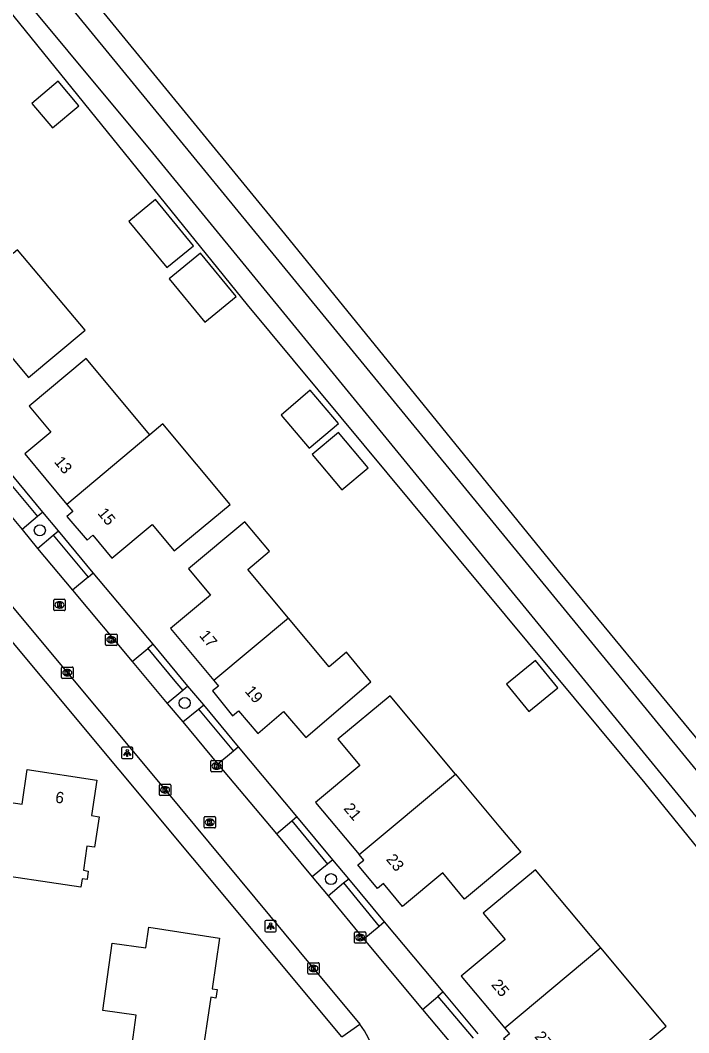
# Model space of a CAD drawing. Extents: x 164150 to 165261, y 382513 to 383432.
# Drawn here: x 164729.3 to 164788.2, y 383053.9 to 383143.2 of the extents above; entities that cross this region are included whole.
import ezdxf

# ---------------------------------------------------------------- set-up
doc = ezdxf.new("R2010")
doc.units = 0
for name, color, linetype in [('IMGEO_Boom', 7, 'Continuous'), ('IMGEO_Erf', 7, 'Continuous'), ('IMGEO_Groenvoorziening', 7, 'Continuous'), ('IMGEO_Kolk', 7, 'Continuous'), ('IMGEO_Lichtpunt', 7, 'Continuous'), ('IMGEO_Pand', 7, 'Continuous'), ('IMGEO_Pand_nummerreeks', 7, 'Continuous'), ('IMGEO_Parkeervlak_open', 7, 'Continuous'), ('IMGEO_Rijbaan_lokaal_open', 7, 'Continuous'), ('IMGEO_Rioolput', 7, 'Continuous'), ('IMGEO_Voetpad_open', 7, 'Continuous'), ('IMGEO_Waterloop', 7, 'Continuous')]:
    doc.layers.add(name, color=color, linetype=linetype)

msp = doc.modelspace()

# ---------------------------------------------------------------- linework, layer by layer
at = {"layer": 'IMGEO_Boom'}
for centre in [(164731.003, 383098.227), (164743.782, 383082.991), (164756.68, 383067.442)]:
    msp.add_circle(centre, 0.489, dxfattribs=at)
at = {"layer": 'IMGEO_Erf'}
msp.add_lwpolyline([(164705.154, 383172.72), (164708.585, 383168.407), (164749.279, 383118.123), (164784.358, 383075.915), (164836.85, 383011.183), (164850.407, 382994.344)], dxfattribs=at)
at = {"layer": 'IMGEO_Groenvoorziening'}
for points in [[(164566.305, 383344.311), (164569.232, 383342.658), (164579.791, 383329.652), (164603.14, 383303.958), (164617.977, 383286.766), (164648.404, 383251.254), (164673.485, 383220.184), (164709.708, 383176.739), (164710.441, 383175.86), (164752.593, 383124.39), (164776.716, 383094.655), (164796.852, 383070.221), (164805.188, 383059.841), (164822.836, 383038.617), (164858.114, 382995.014), (164877.754, 382971.302), (164899.005, 382944.896), (164903.538, 382938.379)], [(164732.636, 383098.167), (164731.261, 383099.826)], [(164745.462, 383082.828), (164744.071, 383084.462)], [(164758.247, 383067.473), (164756.836, 383069.153)]]:
    msp.add_lwpolyline(points, dxfattribs=at)
at = {"layer": 'IMGEO_Kolk'}
for p, q in [((164736.809, 383088.139), (164736.809, 383088.991)), ((164736.884, 383089.065), (164737.736, 383089.065)), ((164737.297, 383088.845), (164737.322, 383088.845)), ((164737.81, 383088.991), (164737.81, 383088.139)), ((164737.736, 383088.065), (164736.884, 383088.065)), ((164737.32, 383088.285), (164737.295, 383088.285)), ((164732.928, 383085.232), (164732.928, 383086.084)), ((164733.003, 383086.158), (164733.855, 383086.158)), ((164733.416, 383085.938), (164733.441, 383085.938)), ((164733.929, 383086.084), (164733.929, 383085.232)), ((164733.855, 383085.158), (164733.003, 383085.158)), ((164733.439, 383085.378), (164733.414, 383085.378)), ((164746.086, 383076.991), (164746.086, 383077.843)), ((164746.161, 383077.917), (164747.013, 383077.917)), ((164747.087, 383077.843), (164747.087, 383076.991)), ((164747.013, 383076.917), (164746.161, 383076.917)), ((164746.597, 383077.137), (164746.572, 383077.137)), ((164746.574, 383077.697), (164746.599, 383077.697)), ((164741.548, 383074.893), (164741.548, 383075.745)), ((164741.623, 383075.819), (164742.475, 383075.819)), ((164742.059, 383075.039), (164742.034, 383075.039)), ((164742.036, 383075.599), (164742.061, 383075.599)), ((164742.549, 383075.745), (164742.549, 383074.893)), ((164742.475, 383074.819), (164741.623, 383074.819)), ((164745.494, 383072.028), (164745.494, 383072.88)), ((164745.569, 383072.954), (164746.421, 383072.954)), ((164745.982, 383072.734), (164746.007, 383072.734)), ((164746.495, 383072.88), (164746.495, 383072.028)), ((164746.421, 383071.954), (164745.569, 383071.954)), ((164746.005, 383072.174), (164745.98, 383072.174)), ((164758.753, 383061.861), (164758.753, 383062.713)), ((164758.828, 383062.787), (164759.68, 383062.787)), ((164759.241, 383062.567), (164759.266, 383062.567)), ((164759.754, 383062.713), (164759.754, 383061.861)), ((164759.68, 383061.787), (164758.828, 383061.787)), ((164759.264, 383062.007), (164759.239, 383062.007)), ((164754.637, 383059.137), (164754.637, 383059.989)), ((164754.712, 383060.063), (164755.564, 383060.063)), ((164755.125, 383059.843), (164755.15, 383059.843)), ((164755.638, 383059.989), (164755.638, 383059.137)), ((164755.564, 383059.063), (164754.712, 383059.063)), ((164755.148, 383059.283), (164755.123, 383059.283))]:
    msp.add_line(p, q, dxfattribs=at)
for points in [[(164736.809, 383088.139), (164736.809, 383088.991)], [(164736.884, 383089.065), (164737.736, 383089.065)], [(164737.13, 383088.765), (164737.253, 383088.765), (164737.253, 383088.614), (164737.383, 383088.765), (164737.547, 383088.765), (164737.401, 383088.614), (164737.554, 383088.365), (164737.402, 383088.365), (164737.317, 383088.529), (164737.253, 383088.462), (164737.253, 383088.365), (164737.13, 383088.365), (164737.13, 383088.765)], [(164737.81, 383088.991), (164737.81, 383088.139)], [(164737.736, 383088.065), (164736.884, 383088.065)], [(164732.928, 383085.232), (164732.928, 383086.084)], [(164733.003, 383086.158), (164733.855, 383086.158)], [(164733.249, 383085.858), (164733.372, 383085.858), (164733.372, 383085.707), (164733.502, 383085.858), (164733.666, 383085.858), (164733.52, 383085.707), (164733.673, 383085.458), (164733.521, 383085.458), (164733.436, 383085.622), (164733.372, 383085.555), (164733.372, 383085.458), (164733.249, 383085.458), (164733.249, 383085.858)], [(164733.929, 383086.084), (164733.929, 383085.232)], [(164733.855, 383085.158), (164733.003, 383085.158)], [(164746.086, 383076.991), (164746.086, 383077.843)], [(164746.161, 383077.917), (164747.013, 383077.917)], [(164747.087, 383077.843), (164747.087, 383076.991)], [(164747.013, 383076.917), (164746.161, 383076.917)], [(164746.407, 383077.617), (164746.53, 383077.617), (164746.53, 383077.466), (164746.66, 383077.617), (164746.824, 383077.617), (164746.678, 383077.466), (164746.831, 383077.217), (164746.679, 383077.217), (164746.594, 383077.381), (164746.53, 383077.314), (164746.53, 383077.217), (164746.407, 383077.217), (164746.407, 383077.617)], [(164741.548, 383074.893), (164741.548, 383075.745)], [(164741.623, 383075.819), (164742.475, 383075.819)], [(164741.869, 383075.519), (164741.992, 383075.519), (164741.992, 383075.368), (164742.122, 383075.519), (164742.286, 383075.519), (164742.14, 383075.368), (164742.293, 383075.119), (164742.141, 383075.119), (164742.056, 383075.283), (164741.992, 383075.216), (164741.992, 383075.119), (164741.869, 383075.119), (164741.869, 383075.519)], [(164742.549, 383075.745), (164742.549, 383074.893)], [(164742.475, 383074.819), (164741.623, 383074.819)], [(164745.494, 383072.028), (164745.494, 383072.88)], [(164745.569, 383072.954), (164746.421, 383072.954)], [(164745.815, 383072.654), (164745.938, 383072.654), (164745.938, 383072.503), (164746.068, 383072.654), (164746.232, 383072.654), (164746.086, 383072.503), (164746.239, 383072.254), (164746.087, 383072.254), (164746.002, 383072.418), (164745.938, 383072.351), (164745.938, 383072.254), (164745.815, 383072.254), (164745.815, 383072.654)], [(164746.495, 383072.88), (164746.495, 383072.028)], [(164746.421, 383071.954), (164745.569, 383071.954)], [(164758.753, 383061.861), (164758.753, 383062.713)], [(164758.828, 383062.787), (164759.68, 383062.787)], [(164759.754, 383062.713), (164759.754, 383061.861)], [(164759.68, 383061.787), (164758.828, 383061.787)], [(164759.074, 383062.487), (164759.197, 383062.487), (164759.197, 383062.336), (164759.327, 383062.487), (164759.491, 383062.487), (164759.345, 383062.336), (164759.498, 383062.087), (164759.346, 383062.087), (164759.261, 383062.251), (164759.197, 383062.184), (164759.197, 383062.087), (164759.074, 383062.087), (164759.074, 383062.487)], [(164754.637, 383059.137), (164754.637, 383059.989)], [(164754.712, 383060.063), (164755.564, 383060.063)], [(164755.638, 383059.989), (164755.638, 383059.137)], [(164755.564, 383059.063), (164754.712, 383059.063)], [(164754.958, 383059.763), (164755.081, 383059.763), (164755.081, 383059.612), (164755.211, 383059.763), (164755.375, 383059.763), (164755.229, 383059.612), (164755.382, 383059.363), (164755.23, 383059.363), (164755.145, 383059.527), (164755.081, 383059.46), (164755.081, 383059.363), (164754.958, 383059.363), (164754.958, 383059.763)]]:
    msp.add_lwpolyline(points, dxfattribs=at)
for centre, start, end in [((164736.886, 383088.989), 91.55205, 178.44795), ((164736.886, 383088.989), 91.55205, 178.44795), ((164737.734, 383088.989), 1.55205, 88.44795), ((164737.734, 383088.989), 1.55205, 88.44795), ((164736.886, 383088.141), 181.55205, 268.44795), ((164736.886, 383088.141), 181.55205, 268.44795), ((164737.734, 383088.141), 271.55205, 358.44795), ((164737.734, 383088.141), 271.55205, 358.44795), ((164733.005, 383086.082), 91.55205, 178.44795), ((164733.005, 383086.082), 91.55205, 178.44795), ((164733.853, 383086.082), 1.55205, 88.44795), ((164733.853, 383086.082), 1.55205, 88.44795), ((164733.005, 383085.234), 181.55205, 268.44795), ((164733.005, 383085.234), 181.55205, 268.44795), ((164733.853, 383085.234), 271.55205, 358.44795), ((164733.853, 383085.234), 271.55205, 358.44795), ((164746.163, 383077.841), 91.55205, 178.44795), ((164746.163, 383077.841), 91.55205, 178.44795), ((164747.011, 383077.841), 1.55205, 88.44795), ((164747.011, 383077.841), 1.55205, 88.44795), ((164746.163, 383076.993), 181.55205, 268.44795), ((164746.163, 383076.993), 181.55205, 268.44795), ((164747.011, 383076.993), 271.55205, 358.44795), ((164747.011, 383076.993), 271.55205, 358.44795), ((164741.625, 383075.743), 91.55205, 178.44795), ((164741.625, 383075.743), 91.55205, 178.44795), ((164742.473, 383075.743), 1.55205, 88.44795), ((164742.473, 383075.743), 1.55205, 88.44795), ((164741.625, 383074.895), 181.55205, 268.44795), ((164741.625, 383074.895), 181.55205, 268.44795), ((164742.473, 383074.895), 271.55205, 358.44795), ((164742.473, 383074.895), 271.55205, 358.44795), ((164745.571, 383072.878), 91.55205, 178.44795), ((164745.571, 383072.878), 91.55205, 178.44795), ((164746.419, 383072.878), 1.55205, 88.44795), ((164746.419, 383072.878), 1.55205, 88.44795), ((164745.571, 383072.03), 181.55205, 268.44795), ((164745.571, 383072.03), 181.55205, 268.44795), ((164746.419, 383072.03), 271.55205, 358.44795), ((164746.419, 383072.03), 271.55205, 358.44795), ((164758.83, 383062.711), 91.55205, 178.44795), ((164758.83, 383062.711), 91.55205, 178.44795), ((164759.678, 383062.711), 1.55205, 88.44795), ((164759.678, 383062.711), 1.55205, 88.44795), ((164758.83, 383061.863), 181.55205, 268.44795), ((164758.83, 383061.863), 181.55205, 268.44795), ((164759.678, 383061.863), 271.55205, 358.44795), ((164759.678, 383061.863), 271.55205, 358.44795), ((164754.714, 383059.987), 91.55205, 178.44795), ((164754.714, 383059.987), 91.55205, 178.44795), ((164755.562, 383059.987), 1.55205, 88.44795), ((164755.562, 383059.987), 1.55205, 88.44795), ((164754.714, 383059.139), 181.55205, 268.44795), ((164754.714, 383059.139), 181.55205, 268.44795), ((164755.562, 383059.139), 271.55205, 358.44795), ((164755.562, 383059.139), 271.55205, 358.44795)]:
    msp.add_arc(centre, 0.0765, start, end, dxfattribs=at)
for centre, major_axis, ratio, start_param, end_param in [((164737.296, 383088.565), (-0.387, 0.002), 0.722429, 4.712389, 7.853982), ((164737.321, 383088.565), (-0.39, 0.002), 0.717154, 1.570796, 4.712389), ((164733.415, 383085.658), (-0.387, 0.002), 0.722429, 4.712389, 7.853982), ((164733.44, 383085.658), (-0.39, 0.002), 0.717154, 1.570796, 4.712389), ((164746.573, 383077.417), (-0.387, 0.002), 0.722429, 4.712389, 7.853982), ((164746.598, 383077.417), (-0.39, 0.002), 0.717154, 1.570796, 4.712389), ((164742.035, 383075.319), (-0.387, 0.002), 0.722429, 4.712389, 7.853982), ((164742.06, 383075.319), (-0.39, 0.002), 0.717154, 1.570796, 4.712389), ((164745.981, 383072.454), (-0.387, 0.002), 0.722429, 4.712389, 7.853982), ((164746.006, 383072.454), (-0.39, 0.002), 0.717154, 1.570796, 4.712389), ((164759.24, 383062.287), (-0.387, 0.002), 0.722429, 4.712389, 7.853982), ((164759.265, 383062.287), (-0.39, 0.002), 0.717154, 1.570796, 4.712389), ((164755.124, 383059.563), (-0.387, 0.002), 0.722429, 4.712389, 7.853982), ((164755.149, 383059.563), (-0.39, 0.002), 0.717154, 1.570796, 4.712389)]:
    msp.add_ellipse(centre, major_axis=major_axis, ratio=ratio, start_param=start_param, end_param=end_param, dxfattribs=at)
at = {"layer": 'IMGEO_Lichtpunt'}
for p, q in [((164738.214, 383078.982), (164738.214, 383078.175)), ((164738.214, 383078.982), (164738.214, 383078.175)), ((164739.116, 383079.077), (164738.308, 383079.077)), ((164739.116, 383079.077), (164738.308, 383079.077)), ((164739.21, 383078.175), (164739.21, 383078.982)), ((164739.21, 383078.175), (164739.21, 383078.982)), ((164738.308, 383078.081), (164739.116, 383078.081)), ((164738.308, 383078.081), (164739.116, 383078.081)), ((164750.862, 383063.694), (164750.862, 383062.887)), ((164750.862, 383063.694), (164750.862, 383062.887)), ((164751.764, 383063.789), (164750.956, 383063.789)), ((164751.764, 383063.789), (164750.956, 383063.789)), ((164751.858, 383062.887), (164751.858, 383063.694)), ((164751.858, 383062.887), (164751.858, 383063.694)), ((164750.956, 383062.793), (164751.764, 383062.793)), ((164750.956, 383062.793), (164751.764, 383062.793))]:
    msp.add_line(p, q, dxfattribs=at)
for points in [[(164738.588, 383078.646), (164738.627, 383078.618), (164738.439, 383078.356), (164738.401, 383078.383), (164738.588, 383078.646)], [(164738.8, 383078.618), (164738.838, 383078.645), (164739.025, 383078.383), (164738.986, 383078.355), (164738.8, 383078.618)], [(164738.69, 383078.598), (164738.737, 383078.598), (164738.737, 383078.276), (164738.69, 383078.276), (164738.69, 383078.598)], [(164751.236, 383063.358), (164751.275, 383063.33), (164751.087, 383063.068), (164751.049, 383063.095), (164751.236, 383063.358)], [(164751.338, 383063.31), (164751.385, 383063.31), (164751.385, 383062.988), (164751.338, 383062.988), (164751.338, 383063.31)], [(164751.448, 383063.33), (164751.486, 383063.357), (164751.673, 383063.095), (164751.634, 383063.067), (164751.448, 383063.33)]]:
    msp.add_lwpolyline(points, dxfattribs=at)
for centre in [(164738.713, 383078.78), (164751.361, 383063.492)]:
    msp.add_circle(centre, 0.0994, dxfattribs=at)
for centre, start, end in [((164738.308, 383078.982), 90, 180), ((164738.308, 383078.982), 90, 180), ((164739.116, 383078.982), 0, 90), ((164739.116, 383078.982), 0, 90), ((164738.308, 383078.175), 180, 270), ((164738.308, 383078.175), 180, 270), ((164739.116, 383078.175), 270, 0), ((164739.116, 383078.175), 270, 360), ((164750.956, 383063.694), 90, 180), ((164750.956, 383063.694), 90, 180), ((164751.764, 383063.694), 0, 90), ((164751.764, 383063.694), 0, 90), ((164750.956, 383062.887), 180, 270), ((164750.956, 383062.887), 180, 270), ((164751.764, 383062.887), 270, 0), ((164751.764, 383062.887), 270, 360)]:
    msp.add_arc(centre, 0.0946, start, end, dxfattribs=at)
at = {"layer": 'IMGEO_Pand'}
for points in [[(164730.308, 383135.893), (164732.134, 383133.726), (164734.457, 383135.684), (164732.63, 383137.851), (164730.308, 383135.893)], [(164741.212, 383127.405), (164738.861, 383125.476), (164742.194, 383121.412), (164744.546, 383123.341), (164741.212, 383127.405)], [(164720.502, 383115.905), (164724.53, 383111.087), (164728.057, 383114.037), (164729.996, 383111.718), (164734.988, 383115.893), (164729.029, 383122.974), (164728.643, 383122.654)], [(164745.556, 383116.577), (164748.33, 383118.861), (164745.175, 383122.694), (164742.401, 383120.41), (164745.556, 383116.577)], [(164740.698, 383106.656), (164735.098, 383113.384), (164730.06, 383109.191), (164731.98, 383106.883), (164729.67, 383104.96), (164733.371, 383100.513)], [(164757.334, 383107.654), (164754.86, 383110.578), (164752.277, 383108.391), (164754.751, 383105.468), (164757.334, 383107.654)], [(164733.371, 383100.513), (164733.9, 383099.878), (164733.385, 383099.45), (164735.176, 383097.358), (164735.692, 383097.786), (164737.365, 383095.772), (164740.917, 383098.722), (164742.84, 383096.406), (164747.782, 383100.51), (164741.855, 383107.626), (164740.698, 383106.656)], [(164740.698, 383106.656), (164733.371, 383100.513)], [(164757.36, 383106.853), (164755.034, 383104.908), (164757.642, 383101.789), (164759.967, 383103.734), (164757.36, 383106.853)], [(164752.926, 383090.465), (164749.341, 383094.754), (164751.26, 383096.373), (164749.075, 383098.971), (164744.111, 383094.828), (164746.043, 383092.512), (164742.514, 383089.567), (164746.351, 383084.97)], [(164746.351, 383084.97), (164746.758, 383084.482), (164746.244, 383084.053), (164748.009, 383081.856), (164748.519, 383082.291), (164750.23, 383080.286), (164752.51, 383082.232), (164754.465, 383079.942), (164760.214, 383084.848), (164758.043, 383087.455), (164756.51, 383086.176), (164752.926, 383090.465)], [(164752.926, 383090.465), (164746.351, 383084.97)], [(164774.714, 383086.731), (164772.155, 383084.647), (164774.126, 383082.226), (164776.686, 383084.31), (164774.714, 383086.731)], [(164767.675, 383076.704), (164761.891, 383083.622), (164757.285, 383079.778), (164759.216, 383077.465), (164755.324, 383074.217), (164759.175, 383069.603)], [(164726.456, 383074.498), (164729.433, 383074.053), (164729.889, 383077.109), (164736.025, 383076.168), (164735.56, 383073.049), (164736.222, 383072.951), (164735.819, 383070.25), (164735.157, 383070.349), (164734.84, 383068.223), (164735.28, 383068.157), (164735.169, 383067.415), (164734.729, 383067.481), (164734.615, 383066.719), (164725.497, 383068.082), (164726.456, 383074.498)], [(164767.675, 383076.704), (164771.504, 383072.124), (164773.435, 383069.815), (164768.471, 383065.675), (164766.543, 383067.986), (164762.995, 383065.027), (164761.31, 383067.048), (164760.799, 383066.622), (164759.062, 383068.701), (164759.572, 383069.127), (164759.175, 383069.603)], [(164759.175, 383069.603), (164767.675, 383076.704)], [(164780.486, 383061.369), (164774.713, 383068.268), (164770.12, 383064.439), (164772.051, 383062.122), (164768.168, 383058.885), (164772.009, 383054.277)], [(164746.858, 383062.236), (164746.199, 383057.757), (164746.637, 383057.695), (164746.531, 383056.949), (164746.086, 383057.012), (164745.243, 383051.315), (164744.362, 383051.445), (164744.266, 383050.792), (164741.56, 383051.193), (164741.657, 383051.846), (164739.057, 383052.211), (164739.506, 383055.43), (164736.549, 383055.843), (164737.379, 383061.793), (164740.366, 383061.376), (164740.62, 383063.197), (164746.858, 383062.236)], [(164772.009, 383054.277), (164772.419, 383053.785), (164771.905, 383053.356), (164773.628, 383051.296), (164774.139, 383051.722), (164775.823, 383049.702), (164775.871, 383049.742), (164779.717, 383052.949), (164781.652, 383050.629), (164786.258, 383054.47), (164780.486, 383061.369)], [(164780.486, 383061.369), (164772.009, 383054.277)]]:
    msp.add_lwpolyline(points, dxfattribs=at)
at = {"layer": 'IMGEO_Parkeervlak_open'}
for points in [[(164730.803, 383099.45), (164729.433, 383098.294)], [(164730.796, 383096.62), (164732.173, 383097.8)], [(164743.624, 383084.082), (164742.238, 383082.941)], [(164743.629, 383081.311), (164744.99, 383082.441)], [(164756.381, 383068.772), (164755.026, 383067.642)], [(164756.429, 383065.979), (164757.779, 383067.114)]]:
    msp.add_lwpolyline(points, dxfattribs=at)
at = {"layer": 'IMGEO_Rijbaan_lokaal_open'}
for points in [[(164695.558, 383130.959), (164698.713, 383127.191), (164713.053, 383110.049), (164722.921, 383098.245), (164733.429, 383085.658), (164742.049, 383075.319), (164755.138, 383059.563), (164759.226, 383054.634)], [(164726.334, 383102.013), (164729.433, 383098.294)], [(164729.433, 383098.294), (164730.796, 383096.62)], [(164730.796, 383096.62), (164733.896, 383092.929)], [(164733.896, 383092.929), (164739.142, 383086.647)], [(164739.142, 383086.647), (164742.238, 383082.941)], [(164742.238, 383082.941), (164743.629, 383081.311)], [(164743.629, 383081.311), (164746.718, 383077.584)], [(164746.718, 383077.584), (164751.872, 383071.431)], [(164751.872, 383071.431), (164755.026, 383067.642)], [(164755.026, 383067.642), (164756.429, 383065.979)], [(164756.429, 383065.979), (164759.595, 383062.145)], [(164759.595, 383062.145), (164764.743, 383055.943)], [(164764.743, 383055.943), (164767.857, 383052.253)]]:
    msp.add_lwpolyline(points, dxfattribs=at)
msp.add_arc((164754.627, 383050.887), 5.932, 11.25592, 39.16977, dxfattribs=at)
at = {"layer": 'IMGEO_Rioolput'}
for p, q in [((164732.235, 383091.213), (164732.235, 383092.065)), ((164732.31, 383092.139), (164733.162, 383092.139)), ((164733.236, 383092.065), (164733.236, 383091.213)), ((164733.162, 383091.139), (164732.31, 383091.139)), ((164732.746, 383091.359), (164732.721, 383091.359)), ((164732.723, 383091.919), (164732.748, 383091.919))]:
    msp.add_line(p, q, dxfattribs=at)
for points in [[(164732.235, 383091.213), (164732.235, 383092.065)], [(164732.31, 383092.139), (164733.162, 383092.139)], [(164733.236, 383092.065), (164733.236, 383091.213)], [(164733.162, 383091.139), (164732.31, 383091.139)], [(164732.824, 383091.837), (164732.572, 383091.839), (164732.572, 383091.439)], [(164732.572, 383091.439), (164732.696, 383091.439), (164732.696, 383091.601), (164732.707, 383091.601)], [(164732.75, 383091.758), (164732.696, 383091.758), (164732.696, 383091.677)], [(164732.696, 383091.677), (164732.748, 383091.677)], [(164732.754, 383091.572), (164732.825, 383091.439), (164732.965, 383091.439), (164732.9, 383091.565)]]:
    msp.add_lwpolyline(points, dxfattribs=at)
for centre, radius, start, end in [((164732.312, 383092.063), 0.0765, 91.55205, 178.44795), ((164732.312, 383092.063), 0.0765, 91.55205, 178.44795), ((164733.16, 383092.063), 0.0765, 1.55205, 88.44795), ((164733.16, 383092.063), 0.0765, 1.55205, 88.44795), ((164732.312, 383091.215), 0.0765, 181.55205, 268.44795), ((164732.312, 383091.215), 0.0765, 181.55205, 268.44795), ((164732.706, 383091.548), 0.0533, 26.02933, 88.69889), ((164732.732, 383091.866), 0.19, 274.7715, 282.96867), ((164732.756, 383091.662), 0.0964, 77.00612, 93.18647), ((164732.77, 383091.719), 0.0378, 276.66336, 79.67722), ((164732.823, 383091.727), 0.109, 350.36119, 89.41601), ((164732.821, 383091.727), 0.112, 277.58423, 350.98172), ((164732.805, 383091.512), 0.108, 29.51342, 73.79051), ((164733.16, 383091.215), 0.0765, 271.55205, 358.44795), ((164733.16, 383091.215), 0.0765, 271.55205, 358.44795)]:
    msp.add_arc(centre, radius, start, end, dxfattribs=at)
for centre, major_axis, ratio, start_param, end_param in [((164732.722, 383091.639), (-0.387, 0.002), 0.722429, 4.712389, 7.853982), ((164732.747, 383091.639), (-0.39, 0.002), 0.717154, 1.570796, 4.712389)]:
    msp.add_ellipse(centre, major_axis=major_axis, ratio=ratio, start_param=start_param, end_param=end_param, dxfattribs=at)
at = {"layer": 'IMGEO_Voetpad_open'}
for points in [[(164757.629, 383053.516), (164711.831, 383108.452), (164704.347, 383117.418), (164693.959, 383129.801)], [(164727.716, 383103.149), (164730.803, 383099.45)], [(164731.261, 383099.826), (164728.199, 383103.519)], [(164731.261, 383099.826), (164730.803, 383099.45)], [(164732.173, 383097.8), (164732.636, 383098.167)], [(164732.173, 383097.8), (164735.264, 383094.078)], [(164735.709, 383094.481), (164732.636, 383098.167)], [(164735.264, 383094.078), (164733.896, 383092.929)], [(164735.264, 383094.078), (164735.709, 383094.481)], [(164741.002, 383088.171), (164735.709, 383094.481)], [(164739.142, 383086.647), (164740.526, 383087.787)], [(164741.002, 383088.171), (164740.526, 383087.787)], [(164740.526, 383087.787), (164742.92, 383084.924), (164743.624, 383084.082)], [(164744.071, 383084.462), (164741.002, 383088.171)], [(164744.071, 383084.462), (164743.624, 383084.082)], [(164744.99, 383082.441), (164745.462, 383082.828)], [(164744.99, 383082.441), (164748.077, 383078.728)], [(164748.522, 383079.109), (164745.462, 383082.828)], [(164748.077, 383078.728), (164746.718, 383077.584)], [(164748.522, 383079.109), (164748.077, 383078.728)], [(164753.669, 383072.954), (164748.522, 383079.109)], [(164751.872, 383071.431), (164753.219, 383072.589)], [(164753.219, 383072.589), (164753.669, 383072.954)], [(164753.219, 383072.589), (164756.381, 383068.772)], [(164756.836, 383069.153), (164753.669, 383072.954)], [(164756.836, 383069.153), (164756.381, 383068.772)], [(164757.779, 383067.114), (164758.247, 383067.473)], [(164757.779, 383067.114), (164760.942, 383063.271)], [(164761.419, 383063.672), (164758.247, 383067.473)], [(164761.419, 383063.672), (164760.942, 383063.271)], [(164766.59, 383057.489), (164761.419, 383063.672)], [(164760.942, 383063.271), (164759.595, 383062.145)], [(164766.59, 383057.489), (164766.111, 383057.083)], [(164769.673, 383053.79), (164766.59, 383057.489)], [(164764.743, 383055.943), (164766.111, 383057.083)], [(164766.111, 383057.083), (164769.236, 383053.402)], [(164757.629, 383053.516), (164759.226, 383054.634)]]:
    msp.add_lwpolyline(points, dxfattribs=at)
at = {"layer": 'IMGEO_Waterloop'}
msp.add_lwpolyline([(164702.895, 383175.561), (164691.673, 383166.485), (164690.67, 383167.345), (164701.976, 383176.715), (164702.796, 383177.395), (164568.021, 383339.417), (164569.063, 383340.332), (164663.446, 383230.119), (164829.318, 383027.736), (164900.978, 382938.587), (164899.829, 382937.694), (164835.51, 383016.034), (164740.957, 383131.523), (164703.749, 383176.252), (164702.895, 383175.561)], dxfattribs=at)

# ---------------------------------------------------------------- texts
at = {"layer": 'IMGEO_Pand_nummerreeks'}
for s, rotation, p in [('13', 309.77452, (164732.216, 383104.247)), ('15', 309.71722, (164736.047, 383099.707)), ('17', 309.849, (164745.013, 383088.913)), ('19', 310.47353, (164749.036, 383083.996)), ('6', 351.27958, (164732.317, 383074.207)), ('21', 309.849, (164757.749, 383073.651)), ('23', 309.82036, (164761.497, 383069.166)), ('25', 309.81463, (164770.774, 383058.1)), ('27', 309.81463, (164774.591, 383053.522))]:
    msp.add_text(s, height=1, rotation=rotation, dxfattribs=at).set_placement(p)

doc.saveas('drawing.dxf')
